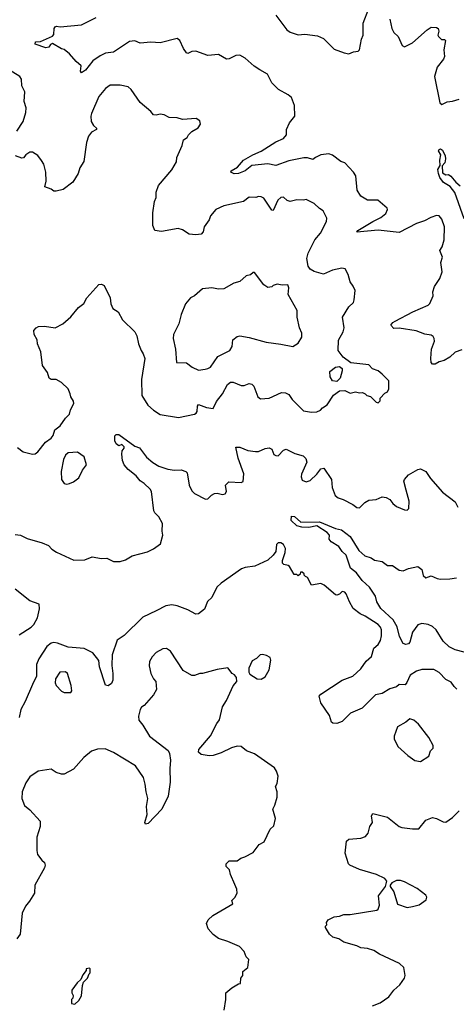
# Model space of a CAD drawing. Extents: x 2056909 to 2160450, y 827444 to 1016825.
# Tile 304 of 501: x 2111069 to 2114354, y 938129 to 945531. Entities that reach past the tile are written whole.
import ezdxf

# ---------------------------------------------------------------- set-up
doc = ezdxf.new("R2010")
doc.units = 0

msp = doc.modelspace()

# ---------------------------------------------------------------- linework, layer by layer
at = {"layer": '0CON10XD'}
for points in [[(2112995.8, 945565), (2113078.6, 945455), (2113105, 945437.5), (2113165, 945418.5), (2113215, 945422.5), (2113310.2, 945410.2), (2113355, 945389.2), (2113435, 945308.8), (2113510.8, 945280.8), (2113546.1, 945273.9), (2113580.7, 945289.3), (2113615, 945294), (2113626, 945305), (2113640.8, 945385), (2113654.2, 945415), (2113654, 945505), (2113695.6, 945615)], [(2114395, 943048.8), (2114345, 943032), (2114305.6, 942994.4), (2114261.7, 942968.3), (2114225, 942960), (2114195, 942942.5), (2114175, 942941.2), (2114164.5, 942954.5), (2114162.5, 942985), (2114168.2, 943055), (2114188.9, 943115), (2114188.1, 943135), (2114179.8, 943149.8), (2114165, 943159.4), (2114118, 943168), (2114050.9, 943190.9), (2113925, 943212.5), (2113885, 943210), (2113862.5, 943235), (2113876.7, 943255), (2113893.8, 943265), (2114026.1, 943333.9), (2114143.3, 943385), (2114155, 943397.5), (2114180, 943455), (2114177.5, 943485), (2114188.8, 943525), (2114230, 943585), (2114247.5, 943635), (2114238, 943705), (2114248.8, 943745), (2114230, 943795), (2114247.3, 943822.7), (2114262.9, 943875), (2114265.8, 943975), (2114245, 944032.5), (2114225.8, 944055.8), (2114205, 944058), (2114162.5, 944045), (2114115, 944020), (2114055, 943999.2), (2113925, 943930.8), (2113765, 943948.5), (2113605, 943933.3), (2113613.8, 943945), (2113725, 944014.4), (2113786.2, 944045), (2113823.3, 944075), (2113836.7, 944105), (2113833, 944113), (2113763.9, 944173.9), (2113685, 944174.3), (2113635, 944204.3), (2113609.2, 944249.2), (2113597.1, 944357.1), (2113580.8, 944385), (2113516, 944455), (2113485, 944466), (2113423.6, 944513.6), (2113395, 944523.8), (2113335.9, 944514.1), (2113295, 944496), (2113275, 944479.2), (2113235, 944492.2), (2113206.4, 944493.6), (2113095, 944469.6), (2112995, 944436), (2112935, 944447.5), (2112815, 944434.5), (2112765, 944394.5), (2112714.6, 944375.4), (2112683.1, 944373.1), (2112656.7, 944385), (2112661.2, 944395), (2112708.2, 944421.8), (2112754.2, 944475), (2112822.5, 944515), (2112885, 944542.5), (2112995, 944613.1), (2113055, 944638), (2113076, 944665), (2113076.7, 944705), (2113100, 944755), (2113138.6, 944805), (2113135.5, 944885), (2113112.9, 944945), (2113090, 944965), (2113015.8, 945005.8), (2112966.5, 945056.5), (2112932.3, 945122.3), (2112875, 945153.6), (2112832.2, 945182.2), (2112765, 945242.1), (2112725, 945263.5), (2112695, 945262.7), (2112645, 945235.6), (2112625, 945234.3), (2112565, 945269.4), (2112485, 945261.4), (2112394, 945294), (2112365, 945292.9), (2112335, 945278), (2112325, 945282.5), (2112302.5, 945315), (2112275, 945375.8), (2112255, 945388.5), (2112125, 945356.7), (2112055, 945361.5), (2111975, 945354.3), (2111935, 945371.4), (2111895, 945366.9), (2111775, 945287.5), (2111715, 945280), (2111675, 945259.4), (2111619.1, 945220.9), (2111565, 945151.2), (2111535, 945132.5), (2111526.7, 945145), (2111532.5, 945185), (2111495, 945216.7), (2111445, 945273.8), (2111405, 945307.5), (2111383, 945313), (2111315, 945352.5), (2111300, 945345), (2111287.5, 945325), (2111265, 945319.4), (2111186.1, 945346.1), (2111187.5, 945365), (2111225, 945367.1), (2111315, 945406.7), (2111325, 945420), (2111327.5, 945465), (2111335, 945476.7), (2111347, 945483), (2111375, 945478), (2111535, 945491.9), (2111645, 945547.5)], [(2113854.3, 945535), (2113868.6, 945465), (2113884.4, 945434.4), (2113915.6, 945405.6), (2113947, 945337), (2113965, 945327.5), (2114025, 945356.2), (2114134.1, 945455.9), (2114163.9, 945476.1), (2114205, 945472.5), (2114216.7, 945465), (2114222.5, 945445), (2114213.8, 945415), (2114218.8, 945405), (2114242.5, 945382.5), (2114265, 945383.3), (2114273.8, 945373.8), (2114260.5, 945305), (2114265.6, 945255), (2114256.5, 945233.5), (2114209.2, 945175), (2114190.8, 945105), (2114230, 944905), (2114245, 944892.5), (2114285, 944913.3), (2114325, 944918), (2114375, 944934)], [(2111047.6, 944692.4), (2111094.5, 944765.5), (2111116.8, 944833.2), (2111117.7, 944867.7), (2111103.9, 944916.1), (2111108.3, 944988.3), (2111086.7, 945035), (2111083.3, 945085), (2111070, 945105), (2110985, 945155.7)], [(2112155.9, 944815.9), (2112125, 944821.4), (2112095, 944812.5), (2112077, 944817), (2112055, 944842), (2111975, 944908), (2111907.3, 945007.3), (2111885, 945026.7), (2111825, 945040), (2111751.2, 945038.8), (2111715, 945013.8), (2111665, 944953.3), (2111608.8, 944825), (2111603.3, 944805), (2111606.7, 944765), (2111623.8, 944735), (2111646, 944715), (2111648, 944705), (2111610, 944685), (2111586.7, 944655), (2111572.3, 944607.7), (2111552.5, 944465), (2111522.1, 944417.9), (2111508.8, 944375), (2111469.5, 944310.5), (2111395.7, 944254.3), (2111345, 944240.8), (2111325, 944241.2), (2111305, 944256.2), (2111257.5, 944275), (2111268.3, 944318.3), (2111265.7, 944385), (2111250.8, 944445), (2111233.5, 944473.5), (2111205, 944510), (2111165, 944534), (2111145, 944534), (2111116.7, 944515), (2111098.3, 944491.7), (2111085, 944488.8), (2111038.7, 944508.7)], [(2111053.6, 942313.6), (2111095, 942282.9), (2111165, 942264.2), (2111185, 942268), (2111205, 942281.2), (2111264.3, 942355.7), (2111306.7, 942385), (2111320, 942405), (2111332.7, 942447.3), (2111375, 942476.7), (2111414.2, 942535.8), (2111443.3, 942565), (2111452.1, 942597.9), (2111476.9, 942645), (2111472.9, 942662.9), (2111452.9, 942695), (2111448.3, 942718.3), (2111434.3, 942755), (2111385, 942802.5), (2111345, 942827.1), (2111305, 942826), (2111290, 942835), (2111277.7, 942877.7), (2111241.2, 942931.2), (2111228.8, 943035), (2111202.5, 943095), (2111202, 943125), (2111178.6, 943165), (2111176.7, 943193.3), (2111192.5, 943215), (2111210, 943225), (2111256.8, 943226.8), (2111335.8, 943214.2), (2111395, 943243.3), (2111453.9, 943296.1), (2111512, 943368), (2111551.9, 943398.1), (2111575, 943441.2), (2111665, 943540), (2111685, 943543.3), (2111705, 943532.5), (2111748.8, 943438.8), (2111753.9, 943393.9), (2111769.3, 943359.3), (2111810, 943335), (2111842.5, 943275), (2111934.6, 943184.6), (2111950.5, 943155), (2111962.5, 943095), (2111982.7, 943045), (2111999.2, 943019.2), (2112009.6, 942985), (2111985.4, 942825.4), (2111989.4, 942705), (2112032.4, 942632.4), (2112075, 942594.3), (2112125, 942561.9), (2112265, 942540.8), (2112385, 942565.7), (2112397.5, 942572.5), (2112405, 942586.2), (2112408.1, 942625), (2112415, 942639.2), (2112475, 942615.4), (2112525, 942607.5), (2112549.8, 942660.2), (2112595, 942719.2), (2112632.6, 942787.4), (2112655, 942805.7), (2112675, 942805.7), (2112735, 942780), (2112758.3, 942781.7), (2112795, 942796.2), (2112815, 942791.2), (2112830, 942775), (2112861.2, 942695), (2112880.8, 942680.8), (2112945, 942686), (2113037.7, 942727.7), (2113070, 942725), (2113095, 942713.3), (2113118, 942675), (2113205, 942591.2), (2113265, 942581.2), (2113305, 942584.2), (2113332.5, 942595), (2113347, 942613), (2113382.5, 942635), (2113430.7, 942709.3), (2113475, 942740), (2113515, 942743.3), (2113556.4, 942723.6), (2113595, 942733.3), (2113625, 942726.7), (2113649.3, 942729.3), (2113669.3, 942719.3), (2113680, 942705), (2113708.3, 942698.3), (2113750, 942655), (2113765, 942650), (2113780, 942665), (2113780, 942685), (2113817, 942723), (2113836.4, 942733.6), (2113846.7, 942755), (2113846.2, 942815), (2113795, 942866.2), (2113765, 942891.2), (2113723.3, 942905), (2113695, 942935.8), (2113561.5, 942951.5), (2113502.7, 942992.7), (2113464.4, 943045), (2113467.7, 943122.3), (2113502.9, 943185), (2113510.8, 943215), (2113498, 943295), (2113545, 943373.3), (2113580, 943405), (2113586.1, 943423.9), (2113592.5, 943495), (2113578.3, 943528.3), (2113555, 943560), (2113540, 943615), (2113518.8, 943658.8), (2113492.3, 943662.3), (2113422.1, 943647.9), (2113355, 943618.6), (2113285, 943637.3), (2113255, 943656.5), (2113238.3, 943678.3), (2113230.4, 943735), (2113240.4, 943775), (2113290, 943875), (2113333.3, 943925), (2113378, 944015), (2113378.8, 944038.8), (2113353.3, 944095), (2113325, 944112), (2113285, 944148.6), (2113225, 944180), (2113205, 944174), (2113155, 944175.8), (2113105, 944163.1), (2113081.1, 944171.1), (2113055, 944196.2), (2113035, 944194), (2113010.6, 944175), (2112975, 944095.8), (2112965, 944099.4), (2112905, 944188.6), (2112885, 944199.2), (2112865, 944201.2), (2112845, 944193.8), (2112795, 944196.2), (2112753, 944163), (2112605, 944130.8), (2112545, 944103.8), (2112505, 944057.5), (2112493.6, 944026.4), (2112456.2, 943975), (2112450, 943935), (2112435, 943918.8), (2112395, 943913.8), (2112345, 943918.8), (2112295, 943950), (2112262.3, 943962.3), (2112135, 943939.4), (2112086.1, 943946.1), (2112070.8, 943985), (2112070.3, 944079.7), (2112084.2, 944165), (2112095.7, 944195), (2112097.1, 944235), (2112114.3, 944285), (2112215, 944403.3), (2112248.3, 944461.7), (2112252.5, 944495), (2112292.5, 944585), (2112301.7, 944628.3), (2112330, 944645), (2112340, 944665), (2112365, 944690), (2112413, 944717), (2112430, 944745), (2112425, 944770), (2112397, 944787), (2112295, 944780), (2112255, 944792.5), (2112195, 944796.7), (2112155.9, 944815.9)], [(2114412.1, 944035), (2114341.9, 944231.9), (2114307.8, 944277.8), (2114257.2, 944307.2), (2114229.6, 944345), (2114219.1, 944375), (2114215.5, 944405), (2114233.3, 944435), (2114230.9, 944475), (2114237.5, 944515), (2114219.2, 944545), (2114224.5, 944555.5), (2114235, 944559.4), (2114249.1, 944549.1), (2114268.8, 944508.8), (2114273.2, 944485), (2114267.8, 944455), (2114246.7, 944433.3), (2114249.4, 944379.4), (2114275, 944363.8), (2114295, 944366.7), (2114312.5, 944355), (2114350.2, 944310.2), (2114382.7, 944282.7)], [(2112415, 942896.2), (2112465, 942904.3), (2112485, 942907.5), (2112505, 942920), (2112560.8, 942999.2), (2112650, 943045), (2112668.5, 943075), (2112672.5, 943125), (2112705, 943150), (2112725, 943153.1), (2112795, 943141.4), (2112924.2, 943105.8), (2113035, 943092.9), (2113125, 943073.8), (2113165, 943098.8), (2113190.8, 943145), (2113191.4, 943175), (2113174.3, 943215), (2113155.8, 943295), (2113156.2, 943345), (2113090, 943465), (2113094.2, 943515), (2113086.8, 943536.8), (2113044.2, 943534.2), (2113005, 943543.3), (2112976.4, 943533.6), (2112965, 943523.3), (2112935, 943517.5), (2112905, 943537.5), (2112835, 943630), (2112825, 943630), (2112805, 943612.5), (2112773.9, 943606.1), (2112726, 943564), (2112679.2, 943550.8), (2112605, 943507.5), (2112565, 943506.2), (2112515, 943515.6), (2112445, 943507.1), (2112385, 943456.2), (2112355, 943441.2), (2112316.7, 943395), (2112282.9, 943315), (2112265.7, 943245), (2112225.8, 943165), (2112224.4, 943135), (2112240.6, 943055), (2112250, 942955), (2112325, 942952.5), (2112367.7, 942917.7), (2112415, 942896.2)], [(2113455, 942811.2), (2113423.3, 942815), (2113403.8, 942845), (2113401.2, 942885), (2113445, 942920), (2113475, 942923.3), (2113495, 942907.5), (2113495, 942890), (2113480, 942835), (2113455, 942811.2)], [(2111035, 941660), (2111075.8, 941655.8), (2111125, 941630.8), (2111238.8, 941598.8), (2111287, 941577), (2111311.7, 941551.7), (2111347.3, 941527.3), (2111476.8, 941466.8), (2111559.3, 941470.7), (2111615, 941492.9), (2111685, 941481.2), (2111725, 941483.8), (2111775, 941458.8), (2111825, 941458.8), (2111865, 941470), (2111915, 941500.8), (2112030, 941530), (2112077, 941553), (2112129.7, 941590.3), (2112146.7, 941655), (2112141.2, 941685), (2112143, 941743), (2112115, 941792.5), (2112085, 941822.5), (2112078.3, 941838.3), (2112060, 941985), (2112051.1, 942001.1), (2112005.6, 942045), (2111974.8, 942064.8), (2111945, 942102.5), (2111885, 942148.5), (2111856.2, 942185), (2111842.8, 942217.2), (2111837.8, 942265), (2111840.3, 942289.7), (2111855, 942310), (2111855, 942320), (2111836.7, 942336.7), (2111815, 942328), (2111795, 942341.4), (2111784.5, 942365.5), (2111785, 942402.5), (2111795, 942413.3), (2111815, 942413.3), (2111935, 942326), (2111971.7, 942311.7), (2112022.9, 942242.9), (2112072.1, 942202.1), (2112116.2, 942175), (2112185, 942152.2), (2112235, 942144.3), (2112285, 942147.1), (2112320, 942135), (2112328, 942125), (2112345, 942032.5), (2112365, 941988.8), (2112385, 941968), (2112466.1, 941926.1), (2112485, 941929.2), (2112512.9, 941957.1), (2112535, 941968.9), (2112555, 941970.7), (2112595, 941961.8), (2112615, 941967.1), (2112625.6, 941985), (2112618.8, 942031.2), (2112642.5, 942057.5), (2112735, 942051.5), (2112749.7, 942060.3), (2112754.4, 942115.6), (2112713.8, 942235), (2112695, 942317.5), (2112725, 942316.7), (2112785, 942293.1), (2112844.5, 942284.5), (2112865, 942285.6), (2112915, 942307.5), (2112945, 942311.2), (2112965, 942302.5), (2112982.1, 942262.1), (2112995, 942254.3), (2113015, 942252.9), (2113054.1, 942295.9), (2113075, 942303.3), (2113139.7, 942269.7), (2113201.3, 942251.3), (2113222.1, 942232.1), (2113229.2, 942205), (2113188.8, 942115), (2113186, 942095), (2113195, 942070), (2113225, 942056.2), (2113255, 942066.2), (2113305.4, 942114.6), (2113335, 942154.2), (2113358.3, 942158.3), (2113413.8, 942075), (2113418.8, 942015), (2113443.3, 941955), (2113465, 941936.2), (2113502.5, 941925), (2113575, 941886.7), (2113605, 941863.3), (2113625, 941861.2), (2113665, 941901.2), (2113695, 941918.8), (2113750, 941925), (2113795, 941943.8), (2113825, 941938.8), (2113855, 941923.8), (2113876.2, 941895), (2113905, 941870.8), (2113965, 941846.2), (2113985, 941843.8), (2113995.8, 941855), (2113998.8, 941911.2), (2113976.1, 941993.9)], [(2111425, 942040), (2111445, 942044.2), (2111475, 942056.7), (2111513.7, 942086.3), (2111541.2, 942145), (2111572.5, 942185), (2111554.1, 942244.1), (2111505, 942279.2), (2111435, 942274), (2111415, 942256.2), (2111399.4, 942225), (2111382.5, 942135), (2111383, 942073), (2111404.4, 942044.4), (2111425, 942040)], [(2113976.1, 941993.9), (2113959.3, 942060.7), (2113963.3, 942075), (2113995, 942110), (2114065, 942148.8), (2114085, 942153.8), (2114125, 942134), (2114160.7, 942080.7), (2114248.8, 941978.8), (2114345, 941907.5), (2114366, 941865)], [(2114413.3, 940775), (2114345, 940794.7), (2114300.6, 940815), (2114255, 940858.5), (2114203.1, 940945), (2114175, 940969.6), (2114141.2, 940985), (2114095, 940992.9), (2114065, 940981.3), (2114023.6, 940926.4), (2114005, 940852), (2113995, 940840), (2113975, 940833.8), (2113955, 940842.5), (2113927.5, 940895), (2113907.8, 940967.8), (2113879.5, 941019.5), (2113785.4, 941105), (2113755.6, 941155), (2113746.1, 941196.1), (2113701.2, 941265), (2113645, 941315.5), (2113602.1, 941372.1), (2113558.1, 941408.1), (2113525.6, 941505), (2113495, 941532.9), (2113469.3, 941569.3), (2113412, 941605), (2113396.2, 941625), (2113398.8, 941655), (2113382, 941675), (2113305.6, 941725.6), (2113245, 941713.3), (2113192.5, 941715), (2113155, 941724.8), (2113112, 941765), (2113115, 941799.2), (2113135.9, 941795.9), (2113183.5, 941753.5), (2113325, 941755.3), (2113445, 941705.4), (2113490, 941695), (2113556.1, 941645), (2113620.3, 941540.3), (2113665, 941499.2), (2113714.3, 941484.3), (2113738.3, 941468.3), (2113796.9, 941456.9), (2113835, 941426.7), (2113875, 941428.8), (2113925, 941392), (2113955, 941388.6), (2113995, 941406), (2114065, 941420), (2114095, 941397.5), (2114105, 941353.3), (2114125, 941336), (2114165, 941348.8), (2114209.5, 941329.5), (2114235.8, 941325.8), (2114305, 941327.3), (2114355, 941335.8)], [(2114358.1, 940498.1), (2114337.1, 940517.1), (2114315, 940551.1), (2114275, 940571.8), (2114223.9, 940623.9), (2114185, 940646.9), (2114095, 940645.4), (2114055, 940632.1), (2114006.6, 940603.4), (2113982.2, 940547.8), (2113968.2, 940531.8), (2113925, 940533.3), (2113903.3, 940515), (2113855, 940500), (2113795.6, 940464.4), (2113745, 940455.4), (2113645.4, 940354.6), (2113556.7, 940316.7), (2113496.1, 940253.9), (2113455, 940240), (2113425, 940241.2), (2113415, 940250), (2113399, 940299), (2113335, 940396.4), (2113323.4, 940446.6), (2113335, 940460.6), (2113495, 940565.7), (2113575.3, 940594.7), (2113635, 940651.9), (2113675, 940708.1), (2113716.1, 940743.9), (2113734.2, 940805.8), (2113765, 940833.3), (2113783.3, 940865), (2113792.2, 940897.8), (2113792.1, 940945), (2113783.5, 940965), (2113765, 940984.4), (2113668, 941048), (2113630.8, 941065), (2113576.9, 941105), (2113549.2, 941155), (2113526.2, 941215), (2113515, 941226.7), (2113495, 941232.5), (2113475, 941211.2), (2113455, 941203.8), (2113445, 941206.2), (2113358.8, 941278.8), (2113335, 941291.5), (2113265, 941280), (2113235, 941337.5), (2113220, 941345), (2113210, 941355), (2113210, 941365), (2113195, 941377.5), (2113181.7, 941378.3), (2113178.3, 941361.7), (2113165, 941350), (2113155, 941360), (2113135, 941360), (2113099.3, 941419.3), (2113088, 941428), (2113055.8, 941435.8), (2113046.2, 941445), (2113045.7, 941465), (2113065.6, 941525), (2113069.2, 941555), (2113053.8, 941585), (2113035, 941596.9), (2113015, 941598.6), (2113002, 941585), (2112995, 941532.5), (2112976.7, 941505), (2112935, 941468.8), (2112838.3, 941421.7), (2112765, 941412.5), (2112737.3, 941402.7), (2112585, 941295.7), (2112552.9, 941265), (2112515, 941186.7), (2112483, 941157), (2112460.3, 941099.7), (2112415, 941063.3), (2112395, 941061.2), (2112335, 941094.4), (2112255, 941124.4), (2112215, 941132.2), (2112168.8, 941125), (2112095, 941087.9), (2111995, 941038.5), (2111855, 940901.9), (2111802.5, 940867.5), (2111765.9, 940755), (2111761.8, 940675), (2111770.5, 940615), (2111768.9, 940565), (2111759.3, 940540.7), (2111735, 940522.5), (2111715, 940527.5), (2111669.1, 940665), (2111663.7, 940713.7), (2111620.5, 940770.5), (2111555, 940804.5), (2111435, 940813.9), (2111355, 940843.8), (2111325, 940849.2), (2111305, 940842.7), (2111272.3, 940817.7), (2111213.4, 940726.6), (2111196.3, 940683.7), (2111195.6, 940595), (2111166.2, 940533.8), (2111110.9, 940405), (2111077.9, 940345), (2111064.2, 940285)], [(2111065, 940906.9), (2111155, 940964), (2111176.9, 940985), (2111204.5, 941035.5), (2111218, 941102), (2111215, 941136.2), (2111145, 941161.4), (2111035, 941250.6)], [(2112607.5, 938085), (2112621.2, 938165), (2112620, 938215), (2112666.4, 938253.6), (2112715, 938282.5), (2112730, 938285), (2112732.5, 938325), (2112747.5, 938345), (2112747.5, 938375), (2112786.7, 938405), (2112792.5, 938465), (2112772.5, 938485), (2112757.5, 938525), (2112723, 938563), (2112635, 938601.2), (2112564.1, 938624.1), (2112524.1, 938654.1), (2112487.3, 938697.3), (2112474.2, 938735.8), (2112486.2, 938765), (2112522.9, 938797.1), (2112673.3, 938885), (2112665, 938910), (2112688.8, 938931.2), (2112706.2, 938965), (2112702.5, 938995), (2112688.9, 939028.9), (2112654, 939105), (2112648.8, 939138.8), (2112622.5, 939165), (2112623.3, 939185), (2112645, 939207.5), (2112705, 939207.5), (2112731.7, 939228.3), (2112763.6, 939236.4), (2112825, 939270), (2112870.8, 939329.2), (2112908.8, 939351.2), (2112953.8, 939445), (2112980.7, 939469.3), (2112993.3, 939525), (2112973.3, 939595), (2112988.8, 939625), (2113006.7, 939685), (2113006.4, 939726.4), (2112992.5, 939765), (2113005, 939790), (2113013.8, 939845), (2113001.7, 939881.7), (2112985.8, 939905.8), (2112835, 940011.2), (2112776.7, 940035), (2112735, 940067.5), (2112705, 940068.9), (2112662, 940058), (2112585, 940019.4), (2112525, 940000), (2112495, 939996.7), (2112435, 940006), (2112413.8, 940025), (2112418, 940045), (2112505.9, 940145.9), (2112551.3, 940238.7), (2112572, 940268), (2112595, 940366.2), (2112625, 940413.3), (2112676.4, 940523.6), (2112702.5, 940555), (2112700, 940585), (2112686.4, 940606.4), (2112667, 940617), (2112635, 940657.5), (2112553.9, 940646.1), (2112445, 940616.7), (2112425, 940616.7), (2112385, 940600), (2112365, 940600), (2112299.1, 940639.1), (2112205, 940783.3), (2112175, 940803.8), (2112145, 940800), (2112095, 940773.8), (2112065, 940741.2), (2112046.9, 940705), (2112044.4, 940674.4), (2112056, 940615), (2112075, 940576.7), (2112093.3, 940555), (2112098, 940495), (2112076.2, 940455), (2112006.2, 940375), (2111985, 940362), (2111975.7, 940345), (2111964.3, 940294.3), (2111964.5, 940265), (2111995, 940226.2)], [(2112885, 940573.3), (2112915, 940590), (2112947.1, 940642.9), (2112957.5, 940715), (2112952.5, 940735), (2112925, 940751.2), (2112895, 940758), (2112877.5, 940755), (2112850.5, 940729.5), (2112818.3, 940711.7), (2112792.5, 940655), (2112792.5, 940625), (2112800.7, 940610.7), (2112855, 940576.7), (2112885, 940573.3)], [(2111455, 940472.5), (2111462.5, 940485), (2111456.2, 940525), (2111428.8, 940615), (2111415, 940628.8), (2111372.5, 940625), (2111338, 940575), (2111336.2, 940545), (2111344.3, 940524.3), (2111385, 940482.5), (2111405, 940472.5), (2111455, 940472.5)], [(2114085, 939953.3), (2114146.8, 939993.2), (2114160, 940035), (2114180, 940055), (2114179.3, 940075), (2114146.2, 940135), (2114068.8, 940235), (2114035, 940264.5), (2114005, 940274), (2113975, 940250), (2113912, 940215), (2113886.7, 940145), (2113886.2, 940125), (2113915, 940066.2), (2113988.8, 939998.8), (2114042.5, 939962.5), (2114085, 939953.3)], [(2111995, 940226.2), (2112045.8, 940145.8), (2112185.8, 940035.8), (2112196.2, 940015), (2112203.8, 939965), (2112197.6, 939902.4), (2112200.3, 939799.7), (2112187.4, 939692.6), (2112138.6, 939595), (2112035, 939488), (2112015, 939484), (2112011.2, 939495), (2112027.1, 939555), (2112024.4, 939615), (2112033.3, 939675), (2112020, 939725), (2112014.4, 939785), (2112000, 939835), (2111941.4, 939921.4), (2111775, 940022.3), (2111711.7, 940048.3), (2111655, 940045.8), (2111609.1, 940030.9), (2111551.2, 939985), (2111473, 939897), (2111405, 939860), (2111385, 939858.8), (2111345, 939870.8), (2111305, 939896), (2111207.3, 939882.7), (2111145, 939838.8), (2111115.8, 939795), (2111086.9, 939725), (2111084.3, 939675), (2111105, 939623.3), (2111145, 939590), (2111224.3, 939505), (2111224.4, 939465.6), (2111199.4, 939385), (2111198.1, 939285), (2111204.5, 939254.5), (2111235, 939213.3), (2111255.8, 939195.8), (2111260, 939175), (2111256.2, 939155), (2111184, 939025), (2111180, 938965), (2111143.8, 938905), (2111112.4, 938867.6), (2111089.2, 938815), (2111073.8, 938655), (2111049.1, 938620.9)], [(2113723.4, 938116.6), (2113781.3, 938138.7), (2113846.2, 938185), (2113884.2, 938235.8), (2113930, 938275), (2113963.3, 938325), (2113970, 938345), (2113960, 938405), (2113925.9, 938435.9), (2113775.5, 938505.5), (2113732.8, 938532.8), (2113685, 938549.4), (2113635, 938554.3), (2113605, 938568.6), (2113507, 938597), (2113471.2, 938621.2), (2113424.2, 938634.2), (2113400, 938655), (2113370, 938705), (2113370, 938715), (2113380, 938725), (2113377.5, 938745), (2113390, 938765), (2113435, 938785.8), (2113475, 938791.2), (2113507, 938803), (2113555, 938804.2), (2113755, 938836.7), (2113766.7, 938845), (2113775.9, 938874.1), (2113768.9, 938945), (2113820, 939015), (2113830, 939055), (2113816.7, 939075), (2113753.6, 939103.6), (2113625, 939142.9), (2113552.5, 939175), (2113543.3, 939185), (2113517.5, 939265), (2113527.5, 939355), (2113545, 939370), (2113635, 939378.8), (2113669.5, 939390.5), (2113690, 939415), (2113704.2, 939465.8), (2113723.3, 939495), (2113716.2, 939545), (2113725, 939562.5), (2113835, 939535.8), (2113924.3, 939464.3), (2113945, 939459.2), (2114025, 939447.5), (2114071.7, 939448.3), (2114125, 939513.3), (2114175, 939532), (2114205, 939526.2), (2114255, 939500), (2114275, 939498.8), (2114325.9, 939534.1), (2114375, 939582.5)], [(2113985, 938856), (2114025, 938864), (2114075, 938875.8), (2114126.7, 938915), (2114131.2, 938935), (2114125, 938950), (2114058.3, 938998.3), (2113965, 939050), (2113935, 939060), (2113905, 939060), (2113868.3, 939041.7), (2113856.7, 939025), (2113857.5, 939015), (2113883.9, 938973.9), (2113910.7, 938880.7), (2113985, 938856)], [(2111485, 938130), (2111515, 938157.5), (2111535, 938192.5), (2111540.7, 938269.3), (2111550, 938295), (2111580, 938325), (2111591.7, 938358.3), (2111600, 938365), (2111600, 938395), (2111595, 938400), (2111570, 938395), (2111568.3, 938381.7), (2111545, 938350), (2111530, 938315), (2111500.7, 938289.3), (2111462.5, 938235), (2111462.5, 938215), (2111472.5, 938195), (2111470, 938175), (2111460, 938165), (2111460, 938135), (2111485, 938130)]]:
    msp.add_lwpolyline(points, dxfattribs=at)

doc.saveas('drawing.dxf')
